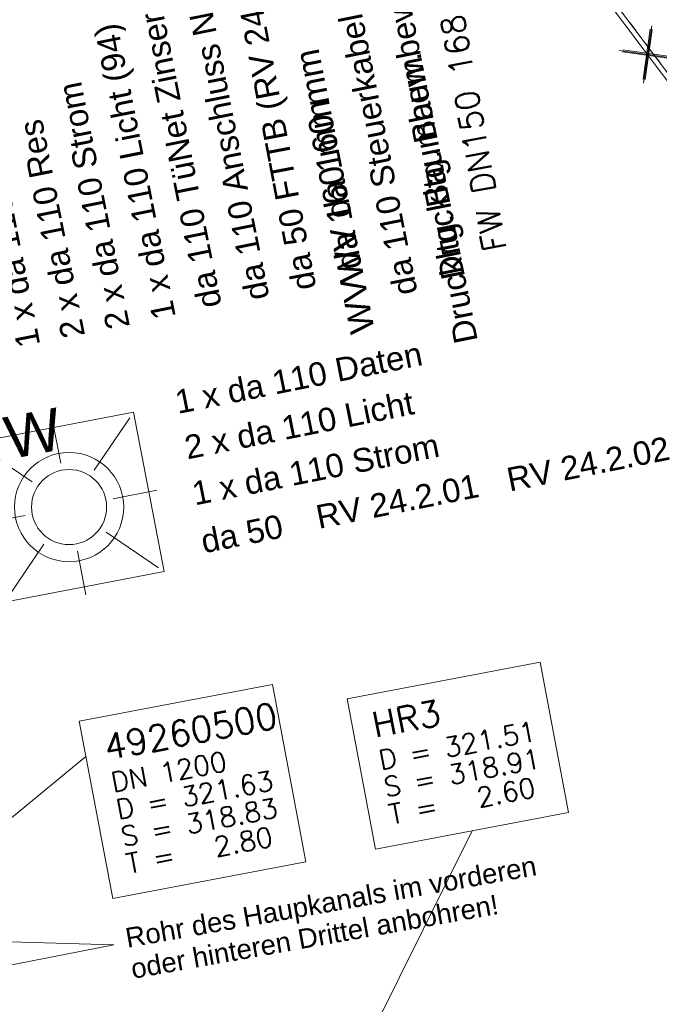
# Model space of a CAD drawing. Header units: metres. Extents: x -502 to 161, y -108 to 174.
# Tile 639 of 776: x -63 to -57, y 35 to 45. Entities that reach past the tile are written whole.
import ezdxf

# ---------------------------------------------------------------- set-up
doc = ezdxf.new("R2010")
doc.units = ezdxf.units.M
doc.header["$LTSCALE"] = 0.1
doc.linetypes.add('3', pattern=[0.27, 0.1, -0.035, 0.1, -0.035])
for name, color, linetype in [('BRI31-005.07-5f08-Koordinierung Lageplan 4. BA Radstation - Seeterrasse 2023-05-31', 7, 'Continuous'), ('BRI32-005.02-5f05-Koordinierung Schemaplan 4 BA ZOB Teilbereich', 7, 'Continuous'), ('BRI32-005.03-5f06-Koordinierung Schemaplan 4 BA ZOB Teilbereich 2 Ost - Bahnhofsallee 2023-01-21', 7, 'Continuous')]:
    doc.layers.add(name, color=color, linetype=linetype)
doc.styles.add('Arial', font='arial.ttf')
doc.styles.add('Txt', font='txt_____.ttf')

# ---------------------------------------------------------------- blocks, each defined once
blk = doc.blocks.new('WP_LP_1010')
at = {"color": 1, "linetype": 'Continuous', "lineweight": 9, "true_color": 0xff0000, "transparency": 33554687}
for p, q in [((0, 0.909893), (0, 0.454947)), ((-0.776636, 0.776649), (-0.321689, 0.321703)), ((0.321689, 0.321703), (0.776636, 0.776649)), ((-0.454947, 0), (-0.909893, 0)), ((0.454947, 0), (0.909893, 0)), ((-0.321689, -0.321689), (-0.776636, -0.776636)), ((0.321689, -0.321689), (0.776636, -0.776636)), ((0, -0.454947), (0, -0.909893))]:
    blk.add_line(p, q, dxfattribs=at)
at = {"color": 7, "linetype": 'Continuous', "lineweight": 20, "transparency": 33554687}
for p, q in [((0.8253, 0.8253), (-0.8253, 0.8253)), ((-0.8253, 0.8253), (-0.8253, -0.8253)), ((0.8253, 0.8253), (0.8253, -0.8253)), ((0.8253, -0.8253), (-0.8253, -0.8253))]:
    blk.add_line(p, q, dxfattribs=at)
for radius in [0.555163, 0.38185]:
    blk.add_circle((0, 0), radius, dxfattribs=at)
at = {"color": 1, "true_color": 0xff0000, "transparency": 33554687, "insert": (-0.503602, 1.019889), "char_height": 0.43, "attachment_point": 1, "line_spacing_factor": 0.25, "style": 'Arial'}
blk.add_mtext('W', dxfattribs=at)
blk = doc.blocks.new('1016')
at = {"color": 7, "linetype": 'Continuous', "lineweight": 9, "transparency": 33554687}
for p, q in [((0.703072, 0.277444), (1.257444, -0.276928)), ((1.257444, 0.277444), (0.703072, -0.276928))]:
    blk.add_line(p, q, dxfattribs=at)
at = {"color": 2, "linetype": 'Continuous', "lineweight": 20, "true_color": 0xffff00, "transparency": 33554687}
for p, q in [((1.212401, 0.25319), (0.727326, -0.231885)), ((0.727326, 0.232401), (1.212401, -0.252674)), ((0.748114, 0.25319), (1.23319, -0.231885)), ((1.23319, 0.232401), (0.748114, -0.252674))]:
    blk.add_line(p, q, dxfattribs=at)

msp = doc.modelspace()

# ---------------------------------------------------------------- linework, layer by layer
at = {"layer": 'BRI31-005.07-5f08-Koordinierung Lageplan 4. BA Radstation - Seeterrasse 2023-05-31', "color": 1, "linetype": 'Continuous', "lineweight": 20, "true_color": 0xff0000, "transparency": 33554687}
for p in [(-69.657, 35.72), (-69.657, 35.72), (-67.784, 34.448), (-67.784, 34.448)]:
    msp.add_line(p, (-62.297, 35.517), dxfattribs=at)
at = {"layer": 'BRI32-005.02-5f05-Koordinierung Schemaplan 4 BA ZOB Teilbereich', "color": 190, "linetype": 'Continuous', "lineweight": 18, "true_color": 0x7f00ff, "transparency": 33554687, "flags": 128}
msp.add_lwpolyline([(-67.468, 57.555), (-66.978, 57.923), (-59.781, 48.369), (-57.433, 45.401), (-51.397, 37.387), (-46.677, 30.159), (-44.651, 18.615)], dxfattribs=at)
at = {"layer": 'BRI32-005.02-5f05-Koordinierung Schemaplan 4 BA ZOB Teilbereich', "color": 255, "linetype": 'Continuous', "lineweight": 13, "transparency": 33554687, "flags": 128}
msp.add_lwpolyline([(-44.7, 18.606), (-46.725, 30.14), (-51.437, 37.358), (-57.472, 45.37), (-59.821, 48.338), (-66.988, 57.853), (-67.438, 57.515)], dxfattribs=at)
at = {"layer": 'BRI32-005.03-5f06-Koordinierung Schemaplan 4 BA ZOB Teilbereich 2 Ost - Bahnhofsallee 2023-01-21', "color": 1, "linetype": 'Continuous', "lineweight": 20, "true_color": 0xff0000, "transparency": 33554687}
for p in [(-69.657, 35.72), (-67.784, 34.448)]:
    msp.add_line(p, (-62.297, 35.517), dxfattribs=at)

# ---------------------------------------------------------------- block references
at = {"layer": 'BRI31-005.07-5f08-Koordinierung Lageplan 4. BA Radstation - Seeterrasse 2023-05-31', "color": 7, "transparency": 33554687, "xscale": 0.75, "yscale": 0.75, "zscale": 0.75, "rotation": 126.9886322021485}
msp.add_blockref('1016', (-56.426, 43.982), dxfattribs=at)
msp.add_blockref('1016', (-56.426, 43.982), dxfattribs=at)
at = {"layer": 'BRI31-005.07-5f08-Koordinierung Lageplan 4. BA Radstation - Seeterrasse 2023-05-31', "color": 7, "transparency": 33554687, "rotation": 10.8}
msp.add_blockref('WP_LP_1010', (-62.753, 39.967), dxfattribs=at)
msp.add_blockref('WP_LP_1010', (-62.753, 39.967), dxfattribs=at)
at = {"layer": 'BRI32-005.03-5f06-Koordinierung Schemaplan 4 BA ZOB Teilbereich 2 Ost - Bahnhofsallee 2023-01-21', "color": 7, "transparency": 33554687, "xscale": 0.75, "yscale": 0.75, "zscale": 0.75, "rotation": 126.9886322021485}
msp.add_blockref('1016', (-56.426, 43.982), dxfattribs=at)
at = {"layer": 'BRI32-005.03-5f06-Koordinierung Schemaplan 4 BA ZOB Teilbereich 2 Ost - Bahnhofsallee 2023-01-21', "color": 7, "transparency": 33554687, "rotation": 10.8}
msp.add_blockref('WP_LP_1010', (-62.753, 39.967), dxfattribs=at)

# ---------------------------------------------------------------- texts
at = {"layer": 'BRI31-005.07-5f08-Koordinierung Lageplan 4. BA Radstation - Seeterrasse 2023-05-31', "color": 255, "transparency": 33554687, "insert": (-60.949, 42.05), "char_height": 0.24, "attachment_point": 1, "rotation": 101.2869, "line_spacing_factor": 0.25, "style": 'Arial'}
msp.add_mtext('da 110 Anschluss Neubebauung', dxfattribs=at)
msp.add_mtext('da 110 Anschluss Neubebauung', dxfattribs=at)
at = {"layer": 'BRI31-005.07-5f08-Koordinierung Lageplan 4. BA Radstation - Seeterrasse 2023-05-31', "color": 5, "true_color": 0x0000ff, "transparency": 33554687, "char_height": 0.24, "attachment_point": 1, "rotation": 101.2869, "line_spacing_factor": 0.25, "style": 'Arial'}
for s, insert in [('da 110 Steuerkabel Baumbew.', (-59.443, 42.101)), ('da 110 Steuerkabel Baumbew.', (-59.443, 42.101)), ('Druckltg. Baumbew.', (-58.96, 42.262)), ('Druckltg. Baumbew.', (-58.96, 42.262))]:
    msp.add_mtext(s, dxfattribs=dict(at, insert=insert))
at = {"layer": 'BRI31-005.07-5f08-Koordinierung Lageplan 4. BA Radstation - Seeterrasse 2023-05-31', "color": 34, "true_color": 0x994c00, "transparency": 33554687, "insert": (-61.435, 41.971), "char_height": 0.24, "attachment_point": 1, "rotation": 101.2869, "line_spacing_factor": 0.25, "style": 'Arial'}
msp.add_mtext('da 110 TüNet Zinser - Neubeb.', dxfattribs=at)
msp.add_mtext('da 110 TüNet Zinser - Neubeb.', dxfattribs=at)
at = {"layer": 'BRI31-005.07-5f08-Koordinierung Lageplan 4. BA Radstation - Seeterrasse 2023-05-31', "color": 1, "true_color": 0xff0000, "transparency": 33554687, "char_height": 0.24, "attachment_point": 1, "line_spacing_factor": 0.25, "style": 'Arial'}
for s, insert, rotation in [('da 50 FTTB (RV 24.2.03 + .04)', (-60.473, 42.152), 100.7962), ('da 50 FTTB (RV 24.2.03 + .04)', (-60.473, 42.152), 100.7962), ('RV 24.2.02', (-58.32, 40.36), 11.2869), ('RV 24.2.02', (-58.32, 40.36), 11.2869), ('RV 24.2.01', (-60.26, 39.98), 11.2869), ('RV 24.2.01', (-60.26, 39.98), 11.2869), ('da 50', (-61.43, 39.732), 11.2869), ('da 50', (-61.43, 39.732), 11.2869)]:
    msp.add_mtext(s, dxfattribs=dict(at, insert=insert, rotation=rotation))
at = {"layer": 'BRI31-005.07-5f08-Koordinierung Lageplan 4. BA Radstation - Seeterrasse 2023-05-31', "color": 7, "transparency": 33554687, "attachment_point": 1, "line_spacing_factor": 0.25}
for s, insert, char_height, rotation, style in [('FW DN150 168.3x4,0 / 315', (-58.539, 42.55), 0.24, 100.3992, 'Txt'), ('FW DN150 168.3x4,0 / 315', (-58.539, 42.55), 0.24, 100.3992, 'Txt'), ('WV da 160 mm', (-59.992, 42.233), 0.25, 101.2869, 'Arial'), ('WV da 160 mm', (-59.992, 42.233), 0.25, 101.2869, 'Arial'), ('2 x da 110 Strom', (-62.369, 41.756), 0.24, 101.2869, 'Arial'), ('2 x da 110 Strom', (-62.369, 41.756), 0.24, 101.2869, 'Arial'), ('1 x da 110 Daten', (-63.28, 41.57), 0.24, 101.2869, 'Arial'), ('1 x da 110 Daten', (-63.28, 41.57), 0.24, 101.2869, 'Arial'), ('2 x da 110 Res', (-62.825, 41.665), 0.24, 101.2869, 'Arial'), ('2 x da 110 Res', (-62.825, 41.665), 0.24, 101.2869, 'Arial'), ('1 x da 110 Daten', (-61.694, 41.149), 0.24, 11.2869, 'Arial'), ('1 x da 110 Daten', (-61.694, 41.149), 0.24, 11.2869, 'Arial'), ('1 x da 110 Strom', (-61.521, 40.219), 0.24, 11.2869, 'Arial'), ('1 x da 110 Strom', (-61.521, 40.219), 0.24, 11.2869, 'Arial')]:
    msp.add_mtext(s, dxfattribs=dict(at, insert=insert, char_height=char_height, rotation=rotation, style=style))
at = {"layer": 'BRI31-005.07-5f08-Koordinierung Lageplan 4. BA Radstation - Seeterrasse 2023-05-31', "color": 190, "true_color": 0x7f00ff, "transparency": 33554687, "char_height": 0.24, "attachment_point": 1, "line_spacing_factor": 0.25, "style": 'Arial'}
for s, insert, rotation in [('1 x da 110 Licht (94)', (-61.902, 41.855), 101.2869), ('1 x da 110 Licht (94)', (-61.902, 41.855), 101.2869), ('2 x da 110 Licht', (-61.597, 40.687), 11.2869), ('2 x da 110 Licht', (-61.597, 40.687), 11.2869)]:
    msp.add_mtext(s, dxfattribs=dict(at, insert=insert, rotation=rotation))
at = {"layer": 'BRI32-005.03-5f06-Koordinierung Schemaplan 4 BA ZOB Teilbereich 2 Ost - Bahnhofsallee 2023-01-21', "color": 255, "transparency": 33554687, "insert": (-60.949, 42.05), "char_height": 0.24, "attachment_point": 1, "rotation": 101.2869, "line_spacing_factor": 0.25, "style": 'Arial'}
msp.add_mtext('da 110 Anschluss Neubebauung', dxfattribs=at)
at = {"layer": 'BRI32-005.03-5f06-Koordinierung Schemaplan 4 BA ZOB Teilbereich 2 Ost - Bahnhofsallee 2023-01-21', "color": 34, "true_color": 0x994c00, "transparency": 33554687, "insert": (-61.435, 41.971), "char_height": 0.24, "attachment_point": 1, "rotation": 101.2869, "line_spacing_factor": 0.25, "style": 'Arial'}
msp.add_mtext('da 110 TüNet Zinser - Neubeb.', dxfattribs=at)
at = {"layer": 'BRI32-005.03-5f06-Koordinierung Schemaplan 4 BA ZOB Teilbereich 2 Ost - Bahnhofsallee 2023-01-21', "color": 1, "true_color": 0xff0000, "transparency": 33554687, "char_height": 0.24, "attachment_point": 1, "line_spacing_factor": 0.25, "style": 'Arial'}
for s, insert, rotation in [('da 50 FTTB (RV 24.2.03 + .04)', (-60.473, 42.152), 100.7962), ('RV 24.2.02', (-58.32, 40.36), 11.2869), ('RV 24.2.01', (-60.26, 39.98), 11.2869), ('da 50', (-61.43, 39.732), 11.2869)]:
    msp.add_mtext(s, dxfattribs=dict(at, insert=insert, rotation=rotation))
at = {"layer": 'BRI32-005.03-5f06-Koordinierung Schemaplan 4 BA ZOB Teilbereich 2 Ost - Bahnhofsallee 2023-01-21', "color": 7, "transparency": 33554687, "attachment_point": 1, "line_spacing_factor": 0.25}
for s, insert, char_height, rotation, style in [('FW DN150 168.3x4,0 / 315', (-58.539, 42.55), 0.24, 100.3992, 'Txt'), ('2 x da 110 Strom', (-62.369, 41.756), 0.24, 101.2869, 'Arial'), ('1 x da 110 Daten', (-63.28, 41.57), 0.24, 101.2869, 'Arial'), ('WV da 160 mm', (-59.888, 41.711), 0.25, 101.2869, 'Arial'), ('2 x da 110 Res', (-62.825, 41.665), 0.24, 101.2869, 'Arial'), ('1 x da 110 Daten', (-61.694, 41.149), 0.24, 11.2869, 'Arial'), ('1 x da 110 Strom', (-61.521, 40.219), 0.24, 11.2869, 'Arial')]:
    msp.add_mtext(s, dxfattribs=dict(at, insert=insert, char_height=char_height, rotation=rotation, style=style))
at = {"layer": 'BRI32-005.03-5f06-Koordinierung Schemaplan 4 BA ZOB Teilbereich 2 Ost - Bahnhofsallee 2023-01-21', "color": 190, "true_color": 0x7f00ff, "transparency": 33554687, "char_height": 0.24, "attachment_point": 1, "line_spacing_factor": 0.25, "style": 'Arial'}
for s, insert, rotation in [('1 x da 110 Licht (94)', (-61.902, 41.855), 101.2869), ('2 x da 110 Licht', (-61.597, 40.687), 11.2869)]:
    msp.add_mtext(s, dxfattribs=dict(at, insert=insert, rotation=rotation))
at = {"layer": 'BRI32-005.03-5f06-Koordinierung Schemaplan 4 BA ZOB Teilbereich 2 Ost - Bahnhofsallee 2023-01-21', "color": 5, "true_color": 0x0000ff, "transparency": 33554687, "insert": (-58.83, 41.611), "char_height": 0.24, "attachment_point": 1, "rotation": 101.2869, "line_spacing_factor": 0.25, "style": 'Arial'}
msp.add_mtext('Druckltg. Baumbew.', dxfattribs=at)

# ---------------------------------------------------------------- next in the draw order: wipeouts: each hides what was drawn before it
at = {"color": 255, "linetype": 'Continuous', "lineweight": 5, "transparency": 33554687}
for points in [[(-59.926, 38.017), (-57.961, 38.39), (-57.672, 36.863), (-59.637, 36.49)], [(-62.65, 37.79), (-60.685, 38.163), (-60.344, 36.361), (-62.309, 35.988)]]:
    msp.add_wipeout(points, dxfattribs=at).dxf.layer = 'BRI31-005.07-5f08-Koordinierung Lageplan 4. BA Radstation - Seeterrasse 2023-05-31'

# ---------------------------------------------------------------- next in the draw order: wipeouts: each hides what was drawn before it
for points in [[(-59.926, 38.017), (-57.961, 38.39), (-57.672, 36.863), (-59.637, 36.49)], [(-62.65, 37.79), (-60.685, 38.163), (-60.344, 36.361), (-62.309, 35.988)]]:
    msp.add_wipeout(points, dxfattribs=at).dxf.layer = 'BRI31-005.07-5f08-Koordinierung Lageplan 4. BA Radstation - Seeterrasse 2023-05-31'

# ---------------------------------------------------------------- next in the draw order: linework, layer by layer
at = {"layer": 'BRI31-005.07-5f08-Koordinierung Lageplan 4. BA Radstation - Seeterrasse 2023-05-31', "color": 150, "linetype": 'Continuous', "lineweight": 20, "true_color": 0x007fff, "transparency": 33554687}
for p, q in [((-67.499, 33.391), (-62.582, 37.43)), ((-67.499, 33.391), (-62.582, 37.43)), ((-60.434, 33.094), (-58.654, 36.677)), ((-60.434, 33.094), (-58.654, 36.677))]:
    msp.add_line(p, q, dxfattribs=at)
at = {"layer": 'BRI31-005.07-5f08-Koordinierung Lageplan 4. BA Radstation - Seeterrasse 2023-05-31', "color": 190, "linetype": '3', "lineweight": 13, "true_color": 0x7f00ff, "transparency": 33554687, "flags": 128}
msp.add_lwpolyline([(-67.468, 57.555), (-66.978, 57.923), (-59.781, 48.369), (-57.433, 45.401), (-51.397, 37.387), (-46.677, 30.159), (-44.651, 18.615)], dxfattribs=at)
msp.add_lwpolyline([(-67.468, 57.555), (-66.978, 57.923), (-59.781, 48.369), (-57.433, 45.401), (-51.397, 37.387), (-46.677, 30.159), (-44.651, 18.615)], dxfattribs=at)
at = {"layer": 'BRI31-005.07-5f08-Koordinierung Lageplan 4. BA Radstation - Seeterrasse 2023-05-31', "color": 255, "linetype": 'Continuous', "lineweight": 9, "transparency": 33554687, "flags": 128}
msp.add_lwpolyline([(-44.7, 18.606), (-46.725, 30.14), (-51.437, 37.358), (-57.472, 45.37), (-59.821, 48.338), (-66.988, 57.853), (-67.438, 57.515)], dxfattribs=at)
msp.add_lwpolyline([(-44.7, 18.606), (-46.725, 30.14), (-51.437, 37.358), (-57.472, 45.37), (-59.821, 48.338), (-66.988, 57.853), (-67.438, 57.515)], dxfattribs=at)
at = {"layer": 'BRI31-005.07-5f08-Koordinierung Lageplan 4. BA Radstation - Seeterrasse 2023-05-31', "color": 7, "linetype": 'Continuous', "lineweight": 13, "transparency": 33554687, "flags": 128}
for points in [[(-59.926, 38.017), (-57.961, 38.39), (-57.672, 36.863), (-59.637, 36.49), (-59.926, 38.017)], [(-59.926, 38.017), (-57.961, 38.39), (-57.672, 36.863), (-59.637, 36.49), (-59.926, 38.017)], [(-62.65, 37.79), (-60.685, 38.163), (-60.344, 36.361), (-62.309, 35.988), (-62.65, 37.79)], [(-62.65, 37.79), (-60.685, 38.163), (-60.344, 36.361), (-62.309, 35.988), (-62.65, 37.79)]]:
    msp.add_lwpolyline(points, dxfattribs=at)
at = {"layer": 'BRI31-005.07-5f08-Koordinierung Lageplan 4. BA Radstation - Seeterrasse 2023-05-31', "color": 150, "linetype": 'Continuous', "lineweight": 20, "true_color": 0x007fff, "transparency": 33554687, "flags": 128}
for points in [[(-59.926, 38.017), (-57.961, 38.39), (-57.672, 36.863), (-59.637, 36.49), (-59.926, 38.017)], [(-59.926, 38.017), (-57.961, 38.39), (-57.672, 36.863), (-59.637, 36.49), (-59.926, 38.017)], [(-62.65, 37.79), (-60.685, 38.163), (-60.344, 36.361), (-62.309, 35.988), (-62.65, 37.79)], [(-62.65, 37.79), (-60.685, 38.163), (-60.344, 36.361), (-62.309, 35.988), (-62.65, 37.79)]]:
    msp.add_lwpolyline(points, dxfattribs=at)
at = {"layer": 'BRI31-005.07-5f08-Koordinierung Lageplan 4. BA Radstation - Seeterrasse 2023-05-31', "color": 2, "linetype": 'Continuous', "true_color": 0xffff00, "transparency": 33554687}
msp.add_solid([(-59.752, 3.942), (-60.096, 3.873), (-73.454, 72.543), (-73.798, 72.476)], dxfattribs=at)
msp.add_solid([(-59.752, 3.942), (-60.096, 3.873), (-73.454, 72.543), (-73.798, 72.476)], dxfattribs=at)
at = {"layer": 'BRI32-005.03-5f06-Koordinierung Schemaplan 4 BA ZOB Teilbereich 2 Ost - Bahnhofsallee 2023-01-21', "color": 150, "linetype": 'Continuous', "lineweight": 20, "true_color": 0x007fff, "transparency": 33554687}
for p, q in [((-67.499, 33.391), (-62.582, 37.43)), ((-60.434, 33.094), (-58.654, 36.677))]:
    msp.add_line(p, q, dxfattribs=at)
at = {"layer": 'BRI32-005.03-5f06-Koordinierung Schemaplan 4 BA ZOB Teilbereich 2 Ost - Bahnhofsallee 2023-01-21', "color": 190, "linetype": 'Continuous', "lineweight": 13, "true_color": 0x7f00ff, "transparency": 33554687, "flags": 128}
msp.add_lwpolyline([(-67.468, 57.555), (-66.978, 57.923), (-59.781, 48.369), (-57.433, 45.401), (-51.397, 37.387), (-46.677, 30.159), (-44.651, 18.615)], dxfattribs=at)
at = {"layer": 'BRI32-005.03-5f06-Koordinierung Schemaplan 4 BA ZOB Teilbereich 2 Ost - Bahnhofsallee 2023-01-21', "color": 255, "linetype": 'Continuous', "lineweight": 9, "transparency": 33554687, "flags": 128}
msp.add_lwpolyline([(-44.7, 18.606), (-46.725, 30.14), (-51.437, 37.358), (-57.472, 45.37), (-59.821, 48.338), (-66.988, 57.853), (-67.438, 57.515)], dxfattribs=at)
at = {"layer": 'BRI32-005.03-5f06-Koordinierung Schemaplan 4 BA ZOB Teilbereich 2 Ost - Bahnhofsallee 2023-01-21', "color": 7, "linetype": 'Continuous', "lineweight": 13, "transparency": 33554687, "flags": 128}
for points in [[(-59.926, 38.017), (-57.961, 38.39), (-57.672, 36.863), (-59.637, 36.49), (-59.926, 38.017)], [(-62.65, 37.79), (-60.685, 38.163), (-60.344, 36.361), (-62.309, 35.988), (-62.65, 37.79)]]:
    msp.add_lwpolyline(points, dxfattribs=at)
at = {"layer": 'BRI32-005.03-5f06-Koordinierung Schemaplan 4 BA ZOB Teilbereich 2 Ost - Bahnhofsallee 2023-01-21', "color": 150, "linetype": 'Continuous', "lineweight": 20, "true_color": 0x007fff, "transparency": 33554687, "flags": 128}
for points in [[(-59.926, 38.017), (-57.961, 38.39), (-57.672, 36.863), (-59.637, 36.49), (-59.926, 38.017)], [(-62.65, 37.79), (-60.685, 38.163), (-60.344, 36.361), (-62.309, 35.988), (-62.65, 37.79)]]:
    msp.add_lwpolyline(points, dxfattribs=at)

# ---------------------------------------------------------------- next in the draw order: texts
at = {"layer": 'BRI31-005.07-5f08-Koordinierung Lageplan 4. BA Radstation - Seeterrasse 2023-05-31', "color": 150, "true_color": 0x007fff, "transparency": 33554687, "attachment_point": 1, "rotation": 10.737, "line_spacing_factor": 0.25, "style": 'Txt'}
for s, insert, char_height in [('49260500', (-62.417, 37.65), 0.26), ('49260500', (-62.417, 37.65), 0.26), ('HR3', (-59.693, 37.877), 0.26), ('HR3', (-59.693, 37.877), 0.26), ('D = 321.51', (-59.619, 37.49), 0.2), ('D = 321.51', (-59.619, 37.49), 0.2), ('DN 1200', (-62.343, 37.263), 0.2), ('DN 1200', (-62.343, 37.263), 0.2), ('S = 318.91', (-59.567, 37.214), 0.2), ('S = 318.91', (-59.567, 37.214), 0.2), ('D = 321.63', (-62.291, 36.987), 0.2), ('D = 321.63', (-62.291, 36.987), 0.2), ('T =   2.60', (-59.515, 36.939), 0.2), ('T =   2.60', (-59.515, 36.939), 0.2), ('S = 318.83', (-62.239, 36.712), 0.2), ('S = 318.83', (-62.239, 36.712), 0.2), ('T =   2.80', (-62.187, 36.437), 0.2), ('T =   2.80', (-62.187, 36.437), 0.2)]:
    msp.add_mtext(s, dxfattribs=dict(at, insert=insert, char_height=char_height))
at = {"layer": 'BRI31-005.07-5f08-Koordinierung Lageplan 4. BA Radstation - Seeterrasse 2023-05-31', "color": 1, "true_color": 0xff0000, "transparency": 33554687, "char_height": 0.2, "attachment_point": 1, "rotation": 10.0533, "line_spacing_factor": 0.25, "style": 'Arial'}
for s, insert in [('Rohr des Haupkanals im vorderen', (-62.195, 35.683)), ('Rohr des Haupkanals im vorderen', (-62.195, 35.683)), ('oder hinteren Drittel anbohren!', (-62.139, 35.368)), ('oder hinteren Drittel anbohren!', (-62.139, 35.368))]:
    msp.add_mtext(s, dxfattribs=dict(at, insert=insert))
at = {"layer": 'BRI32-005.03-5f06-Koordinierung Schemaplan 4 BA ZOB Teilbereich 2 Ost - Bahnhofsallee 2023-01-21', "color": 150, "true_color": 0x007fff, "transparency": 33554687, "attachment_point": 1, "rotation": 10.737, "line_spacing_factor": 0.25, "style": 'Txt'}
for s, insert, char_height in [('49260500', (-62.417, 37.65), 0.26), ('HR3', (-59.693, 37.877), 0.26), ('D = 321.51', (-59.619, 37.49), 0.2), ('DN 1200', (-62.343, 37.263), 0.2), ('S = 318.91', (-59.567, 37.214), 0.2), ('D = 321.63', (-62.291, 36.987), 0.2), ('T =   2.60', (-59.515, 36.939), 0.2), ('S = 318.83', (-62.239, 36.712), 0.2), ('T =   2.80', (-62.187, 36.437), 0.2)]:
    msp.add_mtext(s, dxfattribs=dict(at, insert=insert, char_height=char_height))
at = {"layer": 'BRI32-005.03-5f06-Koordinierung Schemaplan 4 BA ZOB Teilbereich 2 Ost - Bahnhofsallee 2023-01-21', "color": 1, "true_color": 0xff0000, "transparency": 33554687, "char_height": 0.2, "attachment_point": 1, "rotation": 10.0533, "line_spacing_factor": 0.25, "style": 'Arial'}
for s, insert in [('Rohr des Haupkanals im vorderen', (-62.195, 35.683)), ('oder hinteren Drittel anbohren!', (-62.139, 35.368))]:
    msp.add_mtext(s, dxfattribs=dict(at, insert=insert))

doc.saveas('drawing.dxf')
